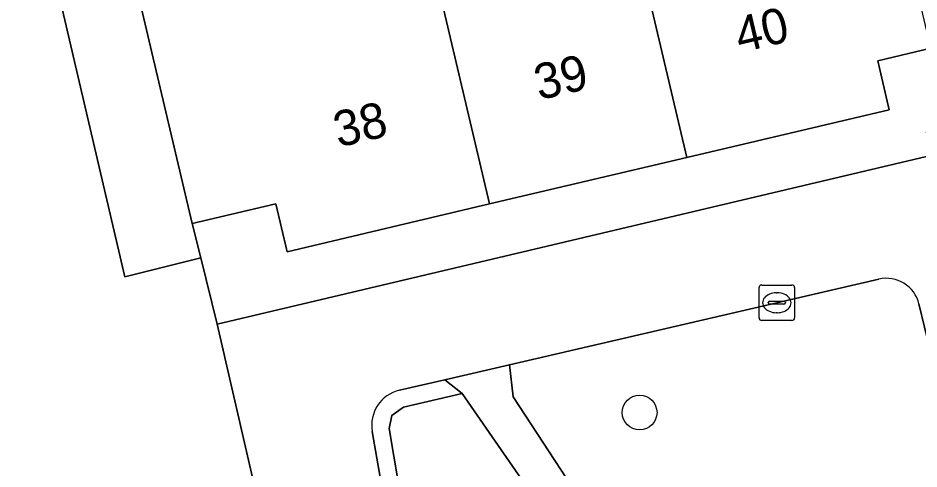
# Model space of a CAD drawing. Extents: x 158472 to 159562, y 388525 to 389606.
# Drawn here: x 159361.76 to 159387.14, y 388856.93 to 388869.63 of the extents above; entities that cross this region are included whole.
import ezdxf

# ---------------------------------------------------------------- set-up
doc = ezdxf.new("R2010")
doc.units = 0
for name, color, linetype in [('IMGEO_Boom', 7, 'Continuous'), ('IMGEO_Erf', 7, 'Continuous'), ('IMGEO_Groenvoorziening', 7, 'Continuous'), ('IMGEO_Haag', 7, 'Continuous'), ('IMGEO_Kolk', 7, 'Continuous'), ('IMGEO_Pand', 7, 'Continuous'), ('IMGEO_Pand_nummerreeks', 7, 'Continuous'), ('IMGEO_Parkeervlak_open', 7, 'Continuous'), ('IMGEO_Rijbaan_lokaal_open', 7, 'Continuous'), ('IMGEO_Voetpad_open', 7, 'Continuous')]:
    doc.layers.add(name, color=color, linetype=linetype)

msp = doc.modelspace()

# ---------------------------------------------------------------- linework, layer by layer
at = {"layer": 'IMGEO_Boom'}
msp.add_circle((159379.273, 388858.52), 0.489, dxfattribs=at)
at = {"layer": 'IMGEO_Erf'}
msp.add_lwpolyline([(159387.508, 388865.765), (159387.354, 388866.417), (159389.407, 388866.903), (159388.885, 388869.11), (159387.477, 388868.778), (159385.978, 388868.425), (159386.303, 388867.044), (159380.6, 388865.701), (159375.042, 388864.391), (159369.34, 388863.048), (159369.022, 388864.4), (159366.668, 388863.846), (159366.91, 388862.876), (159367.376, 388861.009)], close=True, dxfattribs=at)
at = {"layer": 'IMGEO_Groenvoorziening'}
for points in [[(159386.009, 388862.274), (159375.61, 388859.864), (159375.714, 388858.965), (159377.56, 388856.138), (159377.802, 388855.767)], [(159386.147, 388850.602), (159386.558, 388850.609), (159389.32, 388850.656), (159391.233, 388857.484), (159391.296, 388857.708), (159388.254, 388856.984), (159387.141, 388861.576)], [(159372.602, 388855.791), (159372.219, 388858.071), (159372.29, 388858.439), (159372.617, 388858.672), (159374.274, 388859.057), (159373.79, 388859.442), (159372.507, 388859.145)], [(159376.624, 388855.666), (159374.274, 388859.057), (159372.617, 388858.672), (159372.29, 388858.439), (159372.219, 388858.071), (159372.602, 388855.791)], [(159371.74, 388857.987), (159372.057, 388856.164), (159368.671, 388855.384), (159364.488, 388854.421)]]:
    msp.add_lwpolyline(points, dxfattribs=at)
for centre, radius, start, end in [((159386.223, 388861.355), 0.944, 13.5661, 103.1173), ((159372.735, 388858.161), 1.01, 103.0407, 189.9224)]:
    msp.add_arc(centre, radius, start, end, dxfattribs=at)
at = {"layer": 'IMGEO_Haag'}
for points in [[(159372.602, 388855.791), (159372.219, 388858.071), (159372.29, 388858.439), (159372.617, 388858.672), (159374.274, 388859.057), (159373.79, 388859.442), (159372.507, 388859.145)], [(159371.74, 388857.987), (159372.057, 388856.164), (159368.671, 388855.384), (159364.488, 388854.421)]]:
    msp.add_lwpolyline(points, dxfattribs=at)
msp.add_arc((159372.735, 388858.161), 1.01, 103.0407, 189.9224, dxfattribs=at)
at = {"layer": 'IMGEO_Kolk'}
for p, q in [((159382.636, 388861.184), (159382.636, 388862.036)), ((159382.711, 388862.11), (159383.563, 388862.11)), ((159383.124, 388861.89), (159383.149, 388861.89)), ((159383.637, 388862.036), (159383.637, 388861.184)), ((159382.938, 388861.653), (159383.336, 388861.653)), ((159382.895, 388861.604), (159382.895, 388861.616)), ((159383.333, 388861.567), (159382.935, 388861.567)), ((159383.379, 388861.616), (159383.379, 388861.604)), ((159383.147, 388861.33), (159383.122, 388861.33)), ((159383.563, 388861.11), (159382.711, 388861.11))]:
    msp.add_line(p, q, dxfattribs=at)
for points in [[(159382.636, 388861.184), (159382.636, 388862.036)], [(159382.711, 388862.11), (159383.563, 388862.11)], [(159383.637, 388862.036), (159383.637, 388861.184)], [(159383.563, 388861.11), (159382.711, 388861.11)]]:
    msp.add_lwpolyline(points, dxfattribs=at)
for centre, radius, start, end in [((159382.713, 388862.034), 0.0765, 91.552, 178.448), ((159382.713, 388862.034), 0.0765, 91.552, 178.448), ((159383.561, 388862.034), 0.0765, 1.552, 88.448), ((159383.561, 388862.034), 0.0765, 1.552, 88.448), ((159382.935, 388861.613), 0.0403, 85.8775, 175.7526), ((159383.34, 388861.615), 0.0386, 1.7309, 96.639), ((159382.932, 388861.603), 0.0366, 178.938, 274.7102), ((159383.336, 388861.61), 0.043, 264.8664, 352.4533), ((159382.713, 388861.186), 0.0765, 181.552, 268.448), ((159382.713, 388861.186), 0.0765, 181.552, 268.448), ((159383.561, 388861.186), 0.0765, 271.552, 358.448), ((159383.561, 388861.186), 0.0765, 271.552, 358.448)]:
    msp.add_arc(centre, radius, start, end, dxfattribs=at)
for centre, major_axis, ratio, start_param, end_param in [((159383.123, 388861.61), (-0.387, 0.002), 0.722429, 4.712389, 7.853982), ((159383.148, 388861.61), (-0.39, 0.002), 0.717154, 1.570796, 4.712389)]:
    msp.add_ellipse(centre, major_axis=major_axis, ratio=ratio, start_param=start_param, end_param=end_param, dxfattribs=at)
at = {"layer": 'IMGEO_Pand'}
for points in [[(159380.6, 388865.701), (159386.303, 388867.044), (159385.978, 388868.425), (159387.477, 388868.778), (159386.215, 388874.132), (159385.802, 388875.887), (159385.099, 388878.87), (159377.898, 388877.174)], [(159380.6, 388865.701), (159377.898, 388877.174), (159374.983, 388876.487), (159375.685, 388873.504), (159373.043, 388872.882), (159375.042, 388864.391)], [(159373.043, 388872.882), (159372.305, 388876.013), (159367.364, 388874.849), (159364.249, 388874.115), (159366.668, 388863.846), (159369.022, 388864.4), (159369.34, 388863.048), (159375.042, 388864.391)]]:
    msp.add_lwpolyline(points, close=True, dxfattribs=at)
at = {"layer": 'IMGEO_Parkeervlak_open'}
msp.add_lwpolyline([(159364.249, 388874.115), (159361.333, 388886.238), (159359.29, 388885.753), (159364.776, 388862.343), (159366.91, 388862.876), (159366.668, 388863.846)], close=True, dxfattribs=at)
at = {"layer": 'IMGEO_Rijbaan_lokaal_open'}
for points in [[(159364.488, 388854.421), (159368.671, 388855.384), (159367.376, 388861.009), (159366.91, 388862.876), (159364.776, 388862.343), (159359.29, 388885.753)], [(159436.038, 388867.181), (159436.031, 388867.27), (159435.352, 388870.268), (159426.128, 388868.094), (159425.556, 388870.491), (159402.157, 388864.979), (159402.351, 388864.06), (159389.294, 388860.988), (159388.949, 388862.488), (159388.32, 388862.339), (159388.165, 388862.995), (159387.508, 388865.765), (159367.376, 388861.009), (159368.671, 388855.384), (159372.057, 388856.164), (159371.74, 388857.987)], [(159387.141, 388861.576), (159388.254, 388856.984), (159391.296, 388857.708), (159411.413, 388862.494), (159414.812, 388863.298)], [(159372.507, 388859.145), (159373.79, 388859.442), (159375.61, 388859.864), (159386.009, 388862.274)]]:
    msp.add_lwpolyline(points, dxfattribs=at)
for centre, radius, start, end in [((159386.223, 388861.355), 0.944, 13.5661, 103.1173), ((159372.735, 388858.161), 1.01, 103.0407, 189.9224)]:
    msp.add_arc(centre, radius, start, end, dxfattribs=at)
at = {"layer": 'IMGEO_Voetpad_open'}
msp.add_lwpolyline([(159377.802, 388855.767), (159377.56, 388856.138), (159375.714, 388858.965), (159375.61, 388859.864), (159373.79, 388859.442), (159374.274, 388859.057), (159376.624, 388855.666), (159376.863, 388855.322)], dxfattribs=at)

# ---------------------------------------------------------------- texts
at = {"layer": 'IMGEO_Pand_nummerreeks'}
for s, p in [('40', (159382.096, 388868.643)), ('39', (159376.439, 388867.31)), ('38', (159370.787, 388865.979))]:
    msp.add_text(s, height=1, rotation=13.2556, dxfattribs=at).set_placement(p)

doc.saveas('drawing.dxf')
